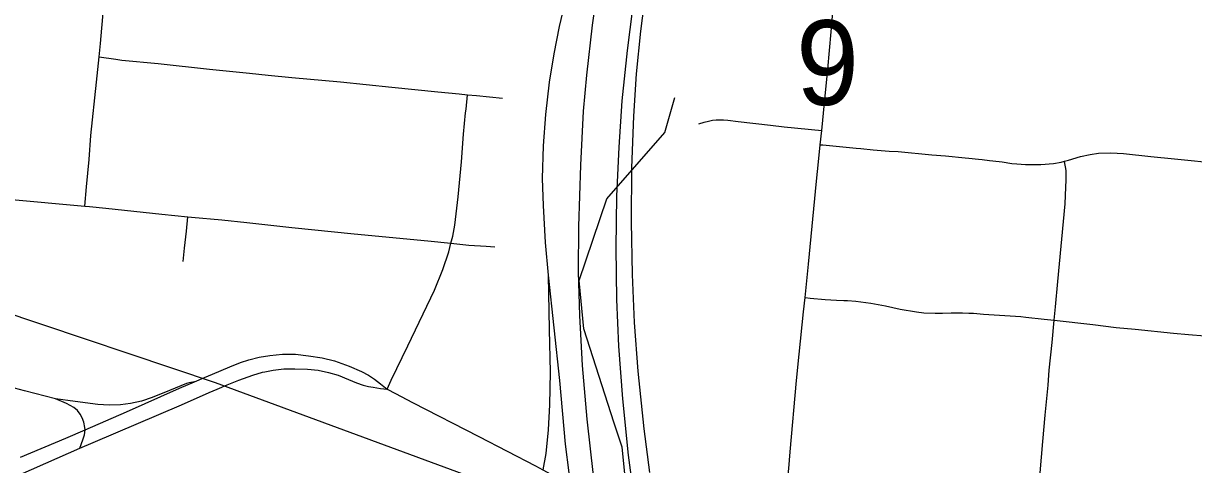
# Model space of a CAD drawing. Extents: x 0 to 34, y 0 to 22.
# Drawn here: x 3.952 to 4.531, y 18.677 to 18.895 of the extents above; entities that cross this region are included whole.
import ezdxf

# ---------------------------------------------------------------- set-up
doc = ezdxf.new("R2010")
doc.units = 0
for name, color, linetype in [('GM_X_City_Street', 7, 'Continuous'), ('GM_X_County_Road', 7, 'Continuous'), ('GM_X_Interchange_Ramps', 7, 'Continuous'), ('GM_X_Interstate_Route', 7, 'Continuous'), ('GM_X_Minor_River', 7, 'Continuous'), ('GM_X_Rail_Line', 7, 'Continuous'), ('GM_X_Section_Text', 7, 'Continuous')]:
    doc.layers.add(name, color=color, linetype=linetype)

msp = doc.modelspace()

# ---------------------------------------------------------------- linework, layer by layer
at = {"layer": 'GM_X_City_Street'}
for points in [[(3.98219, 18.80445), (3.98309, 18.81395), (3.98439, 18.82754), (3.98514, 18.83931), (3.98808, 18.86571), (3.98927, 18.87819), (3.9899, 18.88485), (3.99258, 18.91516)], [(4.32031, 18.61409), (4.32268, 18.62121), (4.32442, 18.62643), (4.32547, 18.63061), (4.32736, 18.64465), (4.32953, 18.66564), (4.33041, 18.67468), (4.33122, 18.68295), (4.33434, 18.71822), (4.33559, 18.73121), (4.33778, 18.75222), (4.33852, 18.75923), (4.34027, 18.77569), (4.34425, 18.8167), (4.3452, 18.82641), (4.34601, 18.83482), (4.34674, 18.84177), (4.34807, 18.85546), (4.34978, 18.87214), (4.35142, 18.8907), (4.35347, 18.91422)], [(3.98927, 18.87819), (3.99753, 18.87709), (4.0006, 18.87668), (4.01854, 18.87489), (4.04387, 18.8721), (4.06365, 18.87014), (4.07291, 18.8692), (4.08465, 18.8681), (4.10875, 18.86593), (4.13404, 18.86324), (4.15688, 18.86102), (4.16735, 18.85996), (4.17153, 18.85954), (4.176, 18.85908), (4.18892, 18.8579)], [(4.13172, 18.71393), (4.13383, 18.71833), (4.14198, 18.7353), (4.15518, 18.76283), (4.1594, 18.77313), (4.16228, 18.78191), (4.16335, 18.78611), (4.16394, 18.78842), (4.16421, 18.78959), (4.16518, 18.79499), (4.16693, 18.80909), (4.1685, 18.82641), (4.16962, 18.84002), (4.17061, 18.85056), (4.1708, 18.85242), (4.17153, 18.85954)], [(4.28589, 18.84519), (4.28868, 18.84588), (4.29068, 18.84645), (4.29277, 18.84688), (4.29451, 18.84708), (4.2962, 18.84718), (4.29814, 18.84708), (4.30036, 18.84688), (4.30545, 18.84636), (4.32138, 18.84449), (4.32816, 18.84364), (4.34674, 18.84177)], [(4.34601, 18.83482), (4.34736, 18.83469), (4.36378, 18.83305), (4.36612, 18.83287), (4.37221, 18.83228), (4.38017, 18.83169), (4.38449, 18.83139), (4.40118, 18.82984), (4.40798, 18.82931), (4.41777, 18.82833), (4.41957, 18.8281), (4.42439, 18.8276), (4.42618, 18.82743), (4.42973, 18.82707), (4.43147, 18.82688), (4.43602, 18.82629), (4.44078, 18.82558), (4.44325, 18.82534), (4.4476, 18.82501), (4.45514, 18.82499), (4.46144, 18.82546), (4.46517, 18.82611), (4.46687, 18.82661), (4.46884, 18.82717), (4.47471, 18.82898), (4.4795, 18.83001), (4.48372, 18.83056), (4.48983, 18.83073), (4.49597, 18.83042), (4.50953, 18.82904), (4.52126, 18.8278), (4.54413, 18.82548)], [(4.44764, 18.58791), (4.44844, 18.59801), (4.45025, 18.62046), (4.45184, 18.63685), (4.45402, 18.66238), (4.45489, 18.67263), (4.4561, 18.68811), (4.45725, 18.7011), (4.45875, 18.71592), (4.45934, 18.72334), (4.46074, 18.73693), (4.4618, 18.74804), (4.46243, 18.75464), (4.46363, 18.76719), (4.46722, 18.80564), (4.46754, 18.81377), (4.46764, 18.81723), (4.46775, 18.82033), (4.46764, 18.82206), (4.46738, 18.82379), (4.46707, 18.82552), (4.46687, 18.82661)], [(3.94431, 18.80796), (3.98219, 18.80445), (3.98451, 18.80423), (3.99254, 18.80343), (4.02033, 18.80047), (4.03322, 18.79922), (4.03495, 18.79906), (4.04998, 18.7976), (4.06234, 18.79632), (4.08455, 18.79394), (4.1154, 18.79072), (4.15183, 18.7873), (4.16335, 18.78611), (4.17218, 18.78521), (4.18081, 18.7846), (4.18513, 18.78431)], [(4.03095, 18.77708), (4.03157, 18.78359), (4.03247, 18.79209), (4.03322, 18.79922)], [(4.33852, 18.75923), (4.341, 18.75899), (4.34848, 18.75828), (4.35403, 18.75797), (4.35769, 18.7578), (4.35945, 18.75774), (4.36369, 18.75742), (4.37101, 18.75654), (4.37829, 18.75513), (4.3856, 18.75357), (4.39359, 18.75211), (4.39729, 18.75167), (4.40282, 18.7515), (4.40654, 18.75156), (4.41087, 18.75174), (4.41639, 18.75161), (4.41946, 18.75151), (4.42189, 18.75146), (4.42679, 18.75107), (4.43477, 18.7506), (4.44526, 18.74991), (4.44767, 18.74961), (4.45678, 18.7486), (4.4618, 18.74804), (4.48079, 18.74594), (4.49245, 18.74443), (4.50173, 18.74362), (4.52082, 18.7416), (4.52825, 18.74099), (4.54428, 18.73964)]]:
    msp.add_lwpolyline(points, dxfattribs=at)
at = {"layer": 'GM_X_County_Road'}
for points in [[(3.95037, 18.68031), (3.97288, 18.68967), (3.98241, 18.69383), (4.00292, 18.70279), (4.02907, 18.71437), (4.03648, 18.71755), (4.04141, 18.71966), (4.04542, 18.72138), (4.05399, 18.72505), (4.05922, 18.72705), (4.06334, 18.72839), (4.06845, 18.72972), (4.07368, 18.73061), (4.08003, 18.73117), (4.08636, 18.73117), (4.09286, 18.73048), (4.0996, 18.72943), (4.10571, 18.72794), (4.11301, 18.72528), (4.11912, 18.7226), (4.12253, 18.72086), (4.12552, 18.71885), (4.1285, 18.71663), (4.13172, 18.71393)], [(3.97975, 18.68473), (3.98629, 18.68761), (4.03007, 18.70622), (4.04376, 18.71227), (4.04777, 18.71398), (4.05266, 18.71601), (4.05837, 18.71838), (4.06529, 18.72081), (4.07015, 18.72233), (4.07119, 18.72252)], [(4.07119, 18.72252), (4.07539, 18.72328), (4.08062, 18.72405), (4.08613, 18.72405), (4.09232, 18.72376), (4.09762, 18.72331), (4.10269, 18.72224), (4.10747, 18.72088), (4.11269, 18.71871), (4.11668, 18.71702), (4.11996, 18.71586), (4.12253, 18.71524), (4.12482, 18.71489), (4.12843, 18.71434), (4.13172, 18.71393)], [(4.13172, 18.71393), (4.13589, 18.7118), (4.14439, 18.70735), (4.17708, 18.69054), (4.20511, 18.67596), (4.20885, 18.67397), (4.22252, 18.6667), (4.23502, 18.66005), (4.25574, 18.64865), (4.26792, 18.64196), (4.3015, 18.6235), (4.31437, 18.61688), (4.32031, 18.61409)], [(3.87965, 18.6445), (3.8821, 18.64494), (3.89063, 18.64716), (3.8988, 18.64994), (3.9073, 18.6535), (3.9131, 18.65592), (3.92061, 18.65907), (3.92688, 18.6617), (3.93894, 18.66676), (3.97975, 18.68473)]]:
    msp.add_lwpolyline(points, dxfattribs=at)
at = {"layer": 'GM_X_Interchange_Ramps'}
for points in [[(4.2619, 19.0689), (4.25133, 19.03561), (4.24882, 19.02514), (4.24772, 19.02003), (4.24501, 19.0079), (4.23787, 18.97699), (4.23047, 18.9468), (4.22084, 18.91011), (4.21691, 18.89318), (4.21424, 18.8798), (4.21194, 18.86573), (4.21005, 18.84972), (4.20892, 18.83425), (4.20853, 18.81813), (4.20902, 18.80474), (4.20988, 18.78645), (4.21143, 18.77036)], [(4.26173, 18.67279), (4.25894, 18.69437), (4.25601, 18.72281), (4.25421, 18.74697), (4.25319, 18.77057), (4.25269, 18.79666), (4.2529, 18.82338), (4.25381, 18.84884), (4.25521, 18.86991), (4.25727, 18.89093), (4.26057, 18.91681)], [(4.21143, 18.77036), (4.21191, 18.74346), (4.21235, 18.72235), (4.21214, 18.70621), (4.21148, 18.6938), (4.21025, 18.68207), (4.20885, 18.67397)], [(4.21143, 18.77036), (4.21706, 18.71824), (4.21988, 18.68669), (4.22159, 18.67252), (4.22252, 18.6667), (4.22404, 18.65719), (4.22569, 18.64888), (4.22842, 18.63526), (4.23724, 18.59587), (4.2437, 18.56932), (4.2493, 18.54897), (4.25631, 18.52643), (4.26462, 18.50237), (4.27662, 18.47005), (4.28061, 18.4593), (4.29241, 18.42729), (4.29581, 18.41806), (4.29779, 18.4127), (4.30182, 18.4023), (4.30421, 18.39615), (4.3151, 18.36812), (4.33115, 18.32639), (4.35696, 18.25814), (4.36146, 18.24622)], [(3.96778, 18.70917), (3.95242, 18.71305), (3.9474, 18.71451), (3.93328, 18.71861), (3.91139, 18.72562), (3.90755, 18.72693)], [(4.03648, 18.71755), (4.03473, 18.71727), (4.03392, 18.71715), (4.03254, 18.71678), (4.02407, 18.71326), (4.01548, 18.70977), (4.01018, 18.70806), (4.00475, 18.70688), (3.99984, 18.70627), (3.99428, 18.70607), (3.98872, 18.7063), (3.97749, 18.70788), (3.96778, 18.70917)], [(3.97975, 18.68473), (3.98125, 18.68895), (3.98212, 18.69137), (3.98241, 18.69383), (3.98229, 18.69505), (3.9817, 18.69762), (3.98086, 18.69971), (3.97995, 18.70163), (3.97861, 18.70338), (3.97686, 18.70488), (3.97309, 18.70684), (3.96778, 18.70917)]]:
    msp.add_lwpolyline(points, dxfattribs=at)
at = {"layer": 'GM_X_Interstate_Route'}
for points in [[(4.23378, 18.6713), (4.23068, 18.69904), (4.22842, 18.72561), (4.22704, 18.75035), (4.22651, 18.77203), (4.22663, 18.79435), (4.22753, 18.82474), (4.22899, 18.85136), (4.23049, 18.86926), (4.23336, 18.89388), (4.23753, 18.92273)], [(4.25466, 18.6554), (4.25123, 18.68131), (4.24832, 18.70917), (4.24632, 18.73524), (4.24532, 18.75826), (4.24503, 18.7838), (4.24542, 18.80932), (4.24648, 18.83357), (4.24811, 18.85656), (4.25065, 18.88133), (4.25486, 18.91404)]]:
    msp.add_lwpolyline(points, dxfattribs=at)
at = {"layer": 'GM_X_Minor_River'}
msp.add_lwpolyline([(4.4619, 17.99657), (4.45007, 18.00102), (4.41926, 18.03663), (4.41062, 18.06112), (4.39824, 18.14798), (4.3987, 18.1719), (4.38883, 18.25149), (4.36867, 18.32826), (4.36962, 18.33812), (4.3676, 18.35145), (4.33656, 18.41479), (4.30641, 18.44507), (4.25816, 18.48106), (4.2442, 18.50453), (4.2421, 18.51407), (4.25422, 18.55292), (4.25791, 18.5874), (4.24802, 18.68522), (4.24407, 18.69708), (4.22902, 18.74374), (4.22683, 18.76771), (4.24049, 18.80805), (4.26919, 18.84084), (4.27407, 18.85821)], dxfattribs=at)
at = {"layer": 'GM_X_Rail_Line'}
msp.add_lwpolyline([(3.83258, 18.78915), (4.04668, 18.71724), (4.20013, 18.66068), (4.27929, 18.62258), (4.42905, 18.54243), (4.65516, 18.4157), (4.85706, 18.2978), (5.4078, 17.95591), (5.67948, 17.78757), (5.87786, 17.66832)], dxfattribs=at)

# ---------------------------------------------------------------- texts
at = {"layer": 'GM_X_Section_Text'}
msp.add_text('9', height=0.04186, rotation=0.00001, dxfattribs=at).set_placement((4.33406, 18.85446))

doc.saveas('drawing.dxf')
